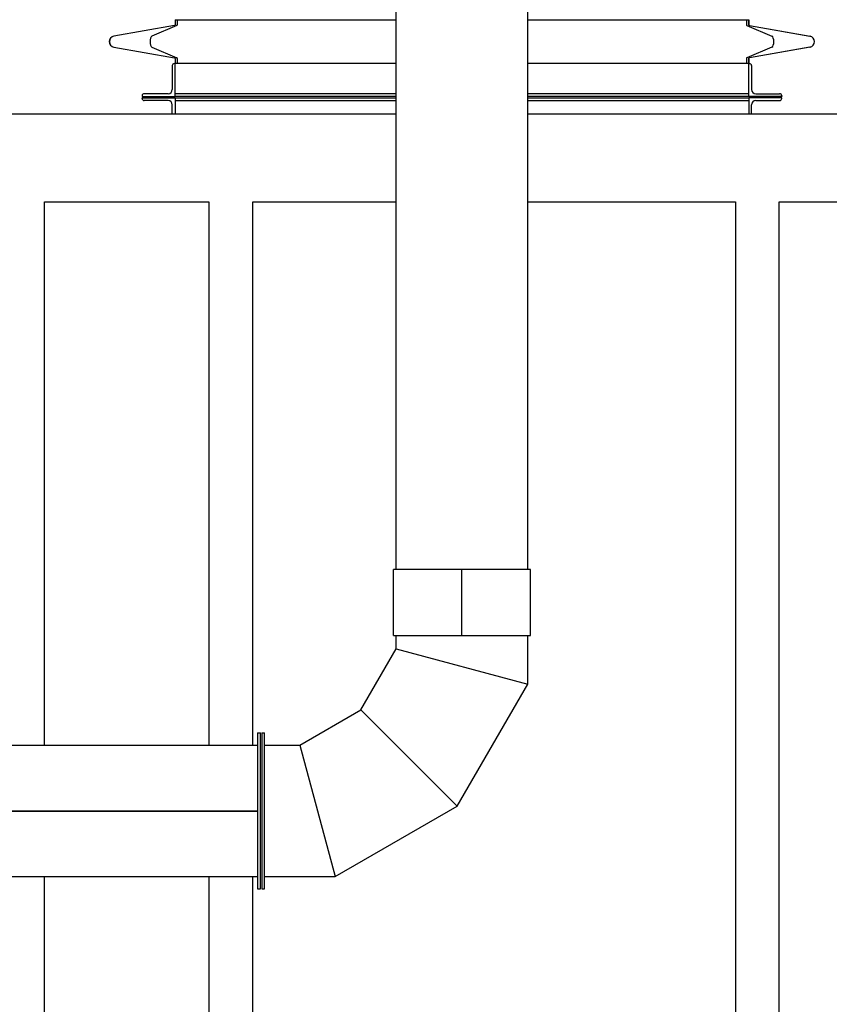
# Model space of a CAD drawing. Header units: inches. Extents: x 24 to 1128, y -74 to 748.
# Tile 495 of 557: x 491 to 565, y 527 to 616. Entities that reach past the tile are written whole.
import ezdxf

# ---------------------------------------------------------------- set-up
doc = ezdxf.new("R2010")
doc.units = ezdxf.units.IN
doc.header["$LTSCALE"] = 32
doc.header["$MEASUREMENT"] = 0
doc.layers.add('Dimension (ANSI)', color=7, linetype='Continuous', lineweight=25)
doc.layers.add('Visible (ANSI)', color=7, linetype='Continuous', lineweight=30)
doc.styles.add('Note Text (ANSI)', font='tahoma.ttf')
doc.dimstyles.new('Architectural (ANSI)', dxfattribs={"dimscale": 32, "dimtxt": 0.125, "dimasz": 0.098425, "dimexe": 0.125, "dimexo": 0.0625, "dimgap": 0.031496, "dimtad": 0, "dimtih": 1, "dimtoh": 1, "dimdec": 4, "dimrnd": 1e-08, "dimzin": 3, "dimdsep": 46, "dimlunit": 4, "dimtxsty": 'Note Text (ANSI)', "dimcen": 0.09, "dimdle": 0.393701, "dimclrd": 256, "dimclre": 256, "dimclrt": 256, "dimadec": 0, "dimazin": 3, "dimtfac": 0.96, "dimtofl": 0, "dimtmove": 0, "dimatfit": 3, "dimfxl": 1, "dimfrac": 2, "dimtolj": 1, "dimtzin": 12, "dimlwd": -1, "dimlwe": -1, "dimarcsym": 0})

# ---------------------------------------------------------------- blocks, each defined once
blk = doc.blocks.new('*D15')
at = {"layer": 'Defpoints', "color": 0, "transparency": 16777216}
for p in [(710.539, 563.891), (485.539, 550.185), (710.539, 466.609)]:
    blk.add_point(p, dxfattribs=at)
at = {"layer": 'Dimension (ANSI)', "transparency": 16777216}
for p, q in [((710.539, 561.891), (710.539, 462.609)), ((485.539, 548.185), (485.539, 462.609)), ((488.689, 466.609), (570.299, 466.609)), ((707.389, 466.609), (585.779, 466.609))]:
    blk.add_line(p, q, dxfattribs=at)
for points in [[(488.689, 467.134), (488.689, 466.084), (485.539, 466.609)], [(707.389, 467.134), (707.389, 466.084), (710.539, 466.609)]]:
    blk.add_solid(points, dxfattribs=at)
at = {"layer": 'Dimension (ANSI)', "transparency": 16777216, "insert": (571.307, 468.7), "char_height": 4, "attachment_point": 1, "style": 'Note Text (ANSI)'}
blk.add_mtext('\\A1;18\'-9"', dxfattribs=at)

msp = doc.modelspace()

# ---------------------------------------------------------------- linework, layer by layer
at = {"layer": 'Visible (ANSI)'}
for p, q in [((525.60055, 566.18541), (525.60055, 629.77291)), ((537.60055, 566.18541), (537.60055, 629.77291)), ((505.4453, 616.33641), (525.60055, 616.33641)), ((505.4453, 616.33641), (505.4453, 615.87946)), ((505.45725, 616.33641), (505.45725, 615.87946)), ((505.64725, 616.33641), (505.64725, 615.87946)), ((537.60055, 616.33641), (557.7577, 616.33641)), ((557.55575, 616.33641), (557.55575, 615.87946)), ((557.74575, 616.33641), (557.74575, 615.87946)), ((557.7577, 616.33641), (557.7577, 615.87946)), ((505.38076, 615.80255), (499.85848, 614.82882)), ((505.39272, 615.80255), (499.87043, 614.82882)), ((505.62052, 615.80255), (503.33311, 614.82882)), ((557.58249, 615.80255), (559.86989, 614.82882)), ((557.81029, 615.80255), (563.33258, 614.82882)), ((557.82224, 615.80255), (563.34453, 614.82882)), ((499.85848, 613.84401), (505.38076, 612.87028)), ((499.87043, 613.84401), (505.39272, 612.87028)), ((503.33311, 613.84401), (505.62052, 612.87028)), ((559.86989, 613.84401), (557.58249, 612.87028)), ((563.33258, 613.84401), (557.81029, 612.87028)), ((563.34453, 613.84401), (557.82224, 612.87028)), ((505.4453, 612.79337), (505.4453, 612.33641)), ((505.45725, 612.79337), (505.45725, 612.33641)), ((505.64725, 612.79337), (505.64725, 612.33641)), ((557.55575, 612.79337), (557.55575, 612.33641)), ((557.74575, 612.79337), (557.74575, 612.33641)), ((557.7577, 612.79337), (557.7577, 612.33641)), ((505.1953, 612.14641), (505.1953, 609.96641)), ((505.4453, 612.33641), (505.3853, 612.33641)), ((505.4453, 609.33641), (505.4453, 612.33641)), ((525.60055, 612.33641), (505.4453, 612.33641)), ((557.7577, 612.33641), (537.60055, 612.33641)), ((557.7577, 609.33641), (557.7577, 612.33641)), ((557.7577, 612.33641), (557.8177, 612.33641)), ((558.0077, 612.14641), (558.0077, 609.96641)), ((502.4453, 609.39641), (502.4453, 609.33641)), ((502.4453, 609.33641), (505.4453, 609.33641)), ((502.4453, 609.15141), (502.4453, 609.21141)), ((502.4453, 609.21141), (505.4453, 609.21141)), ((504.8153, 609.58641), (502.6353, 609.58641)), ((504.8153, 608.96141), (502.6353, 608.96141)), ((525.60055, 609.58641), (505.4453, 609.58641)), ((505.4453, 609.39641), (505.4453, 609.33641)), ((525.60055, 609.33641), (505.4453, 609.33641)), ((505.4453, 609.21141), (505.4453, 607.71141)), ((505.4453, 609.21141), (525.60055, 609.21141)), ((505.4453, 609.15141), (505.4453, 609.21141)), ((505.4453, 608.96141), (525.60055, 608.96141)), ((557.7577, 609.58641), (537.60055, 609.58641)), ((557.7577, 609.33641), (537.60055, 609.33641)), ((537.60055, 609.21141), (557.7577, 609.21141)), ((537.60055, 608.96141), (557.7577, 608.96141)), ((557.7577, 609.39641), (557.7577, 609.33641)), ((560.7577, 609.33641), (557.7577, 609.33641)), ((560.7577, 609.21141), (557.7577, 609.21141)), ((557.7577, 609.21141), (557.7577, 607.71141)), ((557.7577, 609.15141), (557.7577, 609.21141)), ((558.3877, 609.58641), (560.5677, 609.58641)), ((558.3877, 608.96141), (560.5677, 608.96141)), ((560.7577, 609.39641), (560.7577, 609.33641)), ((560.7577, 609.15141), (560.7577, 609.21141)), ((505.1953, 607.71141), (505.1953, 608.58141)), ((558.0077, 607.71141), (558.0077, 608.58141)), ((525.60055, 607.71141), (485.53905, 607.71141)), ((710.53905, 607.71141), (537.60055, 607.71141)), ((493.53905, 599.71141), (508.53905, 599.71141)), ((493.53905, 550.18541), (493.53905, 599.71141)), ((508.53905, 599.71141), (508.53905, 550.18541)), ((512.53905, 599.71141), (525.60055, 599.71141)), ((512.53905, 550.18541), (512.53905, 599.71141)), ((537.60055, 599.71141), (556.53905, 599.71141)), ((556.53905, 599.71141), (556.53905, 489.71141)), ((560.53905, 599.71141), (604.53905, 599.71141)), ((560.53905, 489.71141), (560.53905, 599.71141)), ((531.59955, 566.18541), (525.35055, 566.18541)), ((525.35055, 560.18541), (525.35055, 566.18541)), ((531.59955, 560.18541), (531.59955, 566.18541)), ((531.60155, 560.18541), (531.60155, 566.18541)), ((537.85055, 566.18541), (531.60155, 566.18541)), ((537.85055, 560.18541), (537.85055, 566.18541)), ((531.59955, 564.18541), (531.60155, 564.18541)), ((531.60155, 562.18541), (531.59955, 562.18541)), ((525.35055, 560.18541), (531.59955, 560.18541)), ((525.60063, 558.97), (525.60063, 560.18541)), ((531.60155, 560.18541), (537.85055, 560.18541)), ((537.60055, 555.75463), (537.60055, 560.18541)), ((522.38522, 553.40074), (525.60063, 558.97)), ((525.60063, 558.97), (537.60055, 555.75463)), ((525.60063, 558.97), (537.60055, 555.75463)), ((531.16977, 544.61619), (537.60055, 555.75463)), ((516.81596, 550.18533), (522.38522, 553.40074)), ((522.38522, 553.40074), (531.16977, 544.61619)), ((522.38522, 553.40074), (531.16977, 544.61619)), ((512.97555, 551.31041), (512.97555, 537.06041)), ((512.97555, 551.31041), (513.22555, 551.31041)), ((513.22555, 537.06041), (513.22555, 551.31041)), ((513.35055, 551.31041), (513.35055, 537.06041)), ((513.35055, 551.31041), (513.60055, 551.31041)), ((513.60055, 537.06041), (513.60055, 551.31041)), ((457.96205, 550.18541), (512.97555, 550.18541)), ((513.60055, 550.18533), (516.81596, 550.18533)), ((516.81596, 550.18533), (520.03133, 538.18541)), ((516.81596, 550.18533), (520.03133, 538.18541)), ((457.96205, 544.19791), (512.97555, 544.19791)), ((457.96205, 544.17291), (512.97555, 544.17291)), ((520.03133, 538.18541), (531.16977, 544.61619)), ((457.96205, 538.18541), (512.97555, 538.18541)), ((493.53905, 489.71141), (493.53905, 538.18541)), ((508.53905, 538.18541), (508.53905, 489.71141)), ((512.53905, 489.71141), (512.53905, 538.18541)), ((513.60055, 538.18541), (520.03133, 538.18541)), ((512.97555, 537.06041), (513.22555, 537.06041)), ((513.35055, 537.06041), (513.60055, 537.06041))]:
    msp.add_line(p, q, dxfattribs=at)
for centre, radius, start, end in [((505.3672, 615.87946), 0.0781, 280, 0), ((505.37915, 615.87946), 0.0781, 280, 0), ((557.82385, 615.87946), 0.0781, 180, 260), ((557.8358, 615.87946), 0.0781, 180, 260), ((499.9453, 614.33641), 0.5, 100, 260), ((499.95725, 614.33641), 0.5, 100, 260), ((563.24575, 614.33641), 0.5, 280, 80), ((563.2577, 614.33641), 0.5, 280, 80), ((505.3672, 612.79337), 0.0781, 0, 80), ((505.37915, 612.79337), 0.0781, 0, 80), ((557.82385, 612.79337), 0.0781, 100, 180), ((557.8358, 612.79337), 0.0781, 100, 180), ((505.3853, 612.14641), 0.19, 90, 180), ((557.8177, 612.14641), 0.19, 0, 90), ((504.8153, 609.96641), 0.38, 270, 0), ((558.3877, 609.96641), 0.38, 180, 270), ((502.6353, 609.39641), 0.19, 90, 180), ((502.6353, 609.15141), 0.19, 180, 270), ((504.8153, 608.58141), 0.38, 0, 90), ((558.3877, 608.58141), 0.38, 90, 180), ((560.5677, 609.39641), 0.19, 0, 90), ((560.5677, 609.15141), 0.19, 270, 0)]:
    msp.add_arc(centre, radius, start, end, dxfattribs=at)
for centre, major_axis, start_param, end_param in [((505.6149, 615.87946), (0, 0.0781), 3.31612558, 4.71238898), ((557.5881, 615.87946), (0, 0.0781), 1.57079633, 2.96705973), ((503.36908, 614.33641), (0, -0.5), 3.31612558, 6.10865238), ((559.83393, 614.33641), (0, -0.5), 0.17453293, 2.96705973), ((505.6149, 612.79337), (0, 0.0781), 4.71238898, 6.10865238), ((557.5881, 612.79337), (0, 0.0781), 0.17453293, 1.57079633)]:
    msp.add_ellipse(centre, major_axis=major_axis, ratio=0.41421356, start_param=start_param, end_param=end_param, dxfattribs=at)

# ---------------------------------------------------------------- dimensions: what is measured, and where the dimension line sits
at = {"layer": 'Dimension (ANSI)'}
dim = msp.add_linear_dim(base=(710.53905, 466.60905), p1=(485.53905, 550.18541), p2=(710.53905, 563.89132), dimstyle='Architectural (ANSI)', override={"dimgap": 0.031496, "dimtih": 0, "dimtoh": 0, "dimdec": 4, "dimlfac": 1, "dimtol": 0, "dimlim": 0, "dimtp": 0, "dimtm": 0, "dimtdec": 2, "dimatfit": 1}, dxfattribs=at)
dim.commit()
dim.dimension.update_dxf_attribs({"geometry": '*D15', "text_midpoint": (578.03905, 466.60905), "dimtype": 160})

doc.saveas('drawing.dxf')
